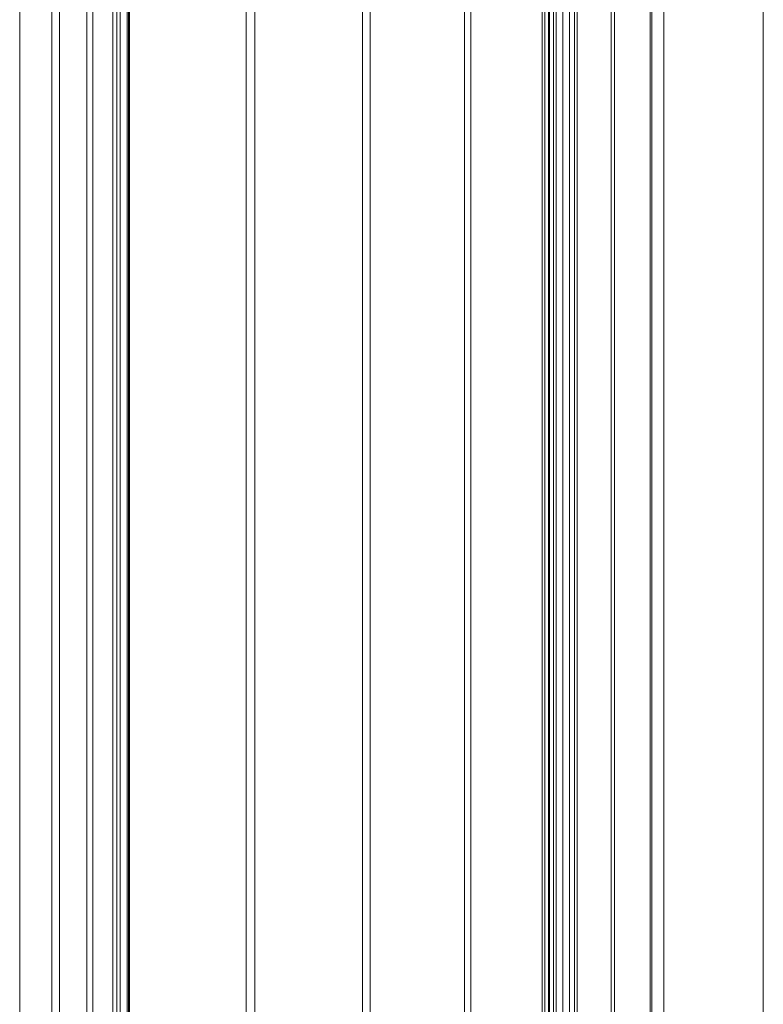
# Model space of a CAD drawing. Header units: millimetres. Extents: x -2233 to 65662, y -50530 to 6847.
# Tile 650 of 656: x 26704 to 26808, y -18124 to -17986. Entities that reach past the tile are written whole.
import ezdxf

# ---------------------------------------------------------------- set-up
doc = ezdxf.new("R2010")
doc.units = ezdxf.units.MM
doc.layers.add('superior_C03', color=7, linetype='Continuous', lineweight=0)
doc.layers.add('superior_C05-C03', color=7, linetype='Continuous', lineweight=0)

msp = doc.modelspace()

# ---------------------------------------------------------------- linework, layer by layer
at = {"layer": 'superior_C03'}
for p, q in [((26703.578, -16505), (26703.578, -19495)), ((26708.073, -16505), (26708.073, -19495)), ((26709.17, -16505), (26709.17, -19495)), ((26712.993, -16505), (26712.993, -19495)), ((26713.863, -16505), (26713.863, -19495)), ((26716.641, -16505), (26716.641, -19495)), ((26717.2, -16505), (26717.2, -19495)), ((26718.66, -19495), (26718.66, -16505)), ((26718.852, -16505), (26718.852, -19495)), ((26717.704, -16750), (26717.704, -19250)), ((26718.972, -16750), (26718.972, -19250)), ((26735.374, -16750), (26735.374, -19250)), ((26736.569, -16750), (26736.569, -19250)), ((26751.685, -16750), (26751.685, -19250)), ((26752.76, -16750), (26752.76, -19250)), ((26766.009, -16750), (26766.009, -19250)), ((26766.924, -16750), (26766.924, -19250)), ((26776.921, -16750), (26776.921, -19250)), ((26777.307, -16750), (26777.307, -19250)), ((26777.797, -16750), (26777.797, -19250)), ((26777.973, -16750), (26777.973, -19250)), ((26778.516, -16750), (26778.516, -19250)), ((26778.906, -16750), (26778.906, -19250)), ((26779.847, -16750), (26779.847, -19250)), ((26780.78, -16750), (26780.78, -19250)), ((26781.446, -16750), (26781.446, -19250)), ((26781.832, -19250), (26781.832, -16750)), ((26786.595, -16750), (26786.595, -19250)), ((26787.09, -16750), (26787.09, -19250)), ((26792.065, -16750), (26792.065, -19250)), ((26792.318, -19250), (26792.318, -16750)), ((26793.998, -16750), (26793.998, -19250))]:
    msp.add_line(p, q, dxfattribs=at)
at = {"layer": 'superior_C05-C03'}
msp.add_line((26807.967, -17750), (26807.967, -18210), dxfattribs=at)

doc.saveas('drawing.dxf')
